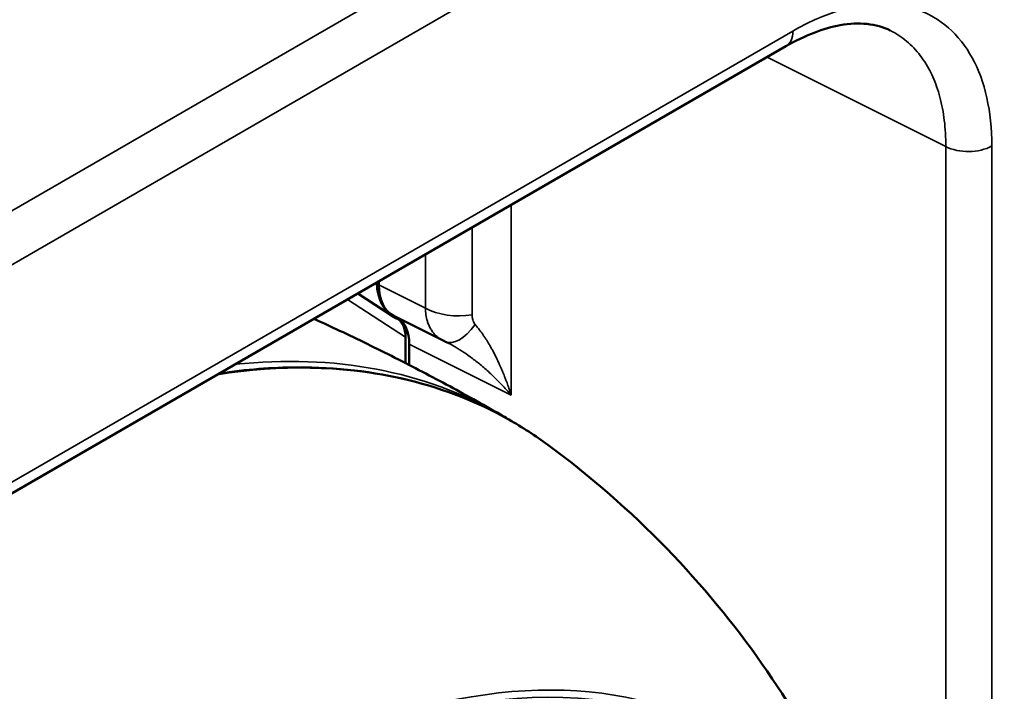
# Model space of a CAD drawing. Header units: millimetres. Extents: x 50 to 3176, y 50 to 2109.
# Tile 373 of 656: x 495 to 555, y 1799 to 1839. Entities that reach past the tile are written whole.
import ezdxf

# ---------------------------------------------------------------- set-up
doc = ezdxf.new("R2010")
doc.units = ezdxf.units.MM
doc.header["$LTSCALE"] = 10
doc.layers.add('Visible (ISO)', color=7, linetype='Continuous', lineweight=50)
doc.layers.add('Visible Narrow (ISO)', color=7, linetype='Continuous', lineweight=35)

msp = doc.modelspace()

# ---------------------------------------------------------------- linework, layer by layer
at = {"layer": 'Visible (ISO)'}
for p, q in [((454.833, 1787.3388), (541.7247, 1837.5058)), ((517.1418, 1823.0937), (517.1418, 1823.3128)), ((515.8631, 1822.5746), (517.9664, 1821.2111)), ((518.0405, 1821.2252), (521.0273, 1819.7335)), ((518.7575, 1818.3755), (518.7582, 1819.9399)), ((518.9776, 1819.5211), (518.9776, 1818.2626)), ((520.8791, 1819.8163), (520.8791, 1819.8163)), ((521.0273, 1819.7335), (521.0277, 1819.7333))]:
    msp.add_line(p, q, dxfattribs=at)
for centre, major_axis, ratio, start_param, end_param in [((520.5416, 1825.501), (-2.5017, -4.335), 0.5768428, 5.5523076, 6.3355297), ((519.972, 1824.7317), (-2.0024, -3.4683), 0.5766475, 5.4983961, 6.3180494), ((516.9893, 1818.8942), (1.2517, 2.1668), 0.5768228, 5.5095463, 6.3355335), ((516.5012, 1818.0878), (1.7521, 3.0348), 0.5766475, 5.4983961, 6.2621072), ((522.4021, 1822.4009), (-1.2381, -2.7324), 0.4499573, 6.2831758, 6.2831917), ((508.9602, 1744.1876), (-28.9, -50.0563), 0.5773503, 2.3697486, 7.0550293)]:
    msp.add_ellipse(centre, major_axis=major_axis, ratio=ratio, start_param=start_param, end_param=end_param, dxfattribs=at)
for points, knots in [([(548.0254, 1838.4536), (547.6074, 1838.6624), (547.1374, 1838.799), (546.1195, 1838.8997), (545.58, 1838.8781), (544.0101, 1838.597), (542.8755, 1838.1701), (541.7247, 1837.5058)], [0.0000567, 0.0000567, 0.0000567, 0.0000567, 0.3363278, 0.3363278, 0.6392703, 0.6392703, 1.151878, 1.151878, 1.151878, 1.151878]), ([(513.2261, 1821.0521), (513.6711, 1820.8489), (514.1154, 1820.6431), (515.679, 1819.9087), (516.7943, 1819.3666), (519.0131, 1818.2506), (520.1165, 1817.6769), (522.3091, 1816.4989), (523.3982, 1815.8947), (524.4791, 1815.2757)], [7.013515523, 7.013515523, 7.013515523, 7.013515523, 7.01969777, 7.01969777, 7.035308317, 7.035308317, 7.050918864, 7.050918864, 7.066529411, 7.066529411, 7.066529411, 7.066529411]), ([(507.5176, 1817.7563), (509.1156, 1817.9922), (510.6838, 1818.1143), (516.9128, 1818.1449), (521.2485, 1817.0766), (525.8058, 1814.5068), (526.5931, 1813.9982), (527.3502, 1813.442)], [6.6394775, 6.6394775, 6.6394775, 6.6394775, 6.7434302, 6.7434302, 7.06271162, 7.06271162, 7.13226868, 7.13226868, 7.13226868, 7.13226868]), ([(549.6579, 1778.9061), (549.1527, 1781.1479), (548.5047, 1783.4526), (546.8503, 1788.1596), (545.8435, 1790.5622), (543.3976, 1795.3992), (541.9576, 1797.8336), (538.5945, 1802.6189), (536.6701, 1804.9692), (532.3451, 1809.4288), (529.9439, 1811.5365), (527.3502, 1813.442)], [4.93869321, 4.93869321, 4.93869321, 4.93869321, 5.03777537, 5.03777537, 5.13685752, 5.13685752, 5.23593968, 5.23593968, 5.33502184, 5.33502184, 5.434104, 5.434104, 5.434104, 5.434104])]:
    msp.add_open_spline(points, degree=3, knots=knots, dxfattribs=at)
for points in [[(521.164, 1819.6684), (521.1181, 1819.6892), (521.0727, 1819.7108), (521.0277, 1819.7333)], [(521.2912, 1819.6078), (521.2482, 1819.6293), (521.2057, 1819.6495), (521.164, 1819.6684)], [(525.1677, 1814.8657), (524.9399, 1815.0066), (524.7098, 1815.1437), (524.4774, 1815.2767)]]:
    msp.add_open_spline(points, degree=3, dxfattribs=at)
at = {"layer": 'Visible Narrow (ISO)'}
for p, q in [((306.0065, 1718.4761), (553.4938, 1861.363)), ((554.908, 1858.9136), (307.4207, 1716.0267)), ((455.2472, 1788.2543), (542.1389, 1838.4213)), ((540.583, 1836.8466), (551.3742, 1831.4573)), ((550.414, 1836.0193), (550.414, 1836.0193)), ((551.3742, 1733.5729), (551.3742, 1831.4573)), ((554.1524, 1831.4853), (554.1524, 1733.6009)), ((525.134, 1827.9271), (525.134, 1816.4464)), ((522.7773, 1826.5665), (522.7773, 1821.2862)), ((519.9491, 1821.6917), (519.9491, 1824.9336)), ((519.9491, 1821.6917), (517.1418, 1823.0937)), ((515.2463, 1822.2184), (518.7556, 1819.9385)), ((518.9776, 1819.5211), (525.134, 1816.4464))]:
    msp.add_line(p, q, dxfattribs=at)
for centre, major_axis, ratio, start_param, end_param in [((540.7247, 1839.2378), (1, -1.7321), 0.5773503, 0, 0.785379), ((552.7382, 1832.3018), (-2, 0), 0.5773503, 0.8203053, 2.3561754), ((521.9951, 1822.9584), (3, 0), 0.5773503, 3.9618974, 4.9761509), ((522.4021, 1822.401), (-1.2381, -2.7326), 0.4499573, 6.2831806, 7.3988435), ((490.5592, 1754.8115), (34.6558, 60.0255), 0.5773503, 6.2195022, 6.7181883), ((489.8885, 1755.1987), (34.6618, 60.0361), 0.5773503, 0.0021028, 0.3966654), ((508.8188, 1744.2693), (29.1332, 50.4601), 0.5773503, 5.5025293, 10.2054339), ((508.6777, 1744.3508), (29.7356, 51.5036), 0.5773503, 5.7240914, 7.0686015)]:
    msp.add_ellipse(centre, major_axis=major_axis, ratio=ratio, start_param=start_param, end_param=end_param, dxfattribs=at)
msp.add_ellipse((508.8188, 1744.2693), major_axis=(-29.5357, -51.1574), ratio=0.5773503, dxfattribs=at)
for points, knots in [([(542.1389, 1838.4213), (543.05, 1838.9473), (544.8221, 1839.7387), (547.3933, 1840.19), (549.6919, 1839.8492), (551.6141, 1838.7389), (553.0578, 1836.9183), (553.9519, 1834.4664), (554.1523, 1832.5368), (554.1524, 1831.4853)], [0.00000692, 0.00000692, 0.00000692, 0.00000692, 0.14285714, 0.28571429, 0.42857143, 0.57142857, 0.71428571, 0.85714286, 0.99999306, 0.99999306, 0.99999306, 0.99999306]), ([(548.0256, 1838.4535), (548.1155, 1838.4086), (548.204, 1838.3611), (548.4594, 1838.2136), (548.6222, 1838.1065), (548.9355, 1837.8732), (549.0861, 1837.7469), (549.3743, 1837.4758), (549.512, 1837.3309), (549.7738, 1837.0232), (549.8979, 1836.8604), (550.1321, 1836.5176), (550.2421, 1836.3376), (550.4292, 1835.9948), (550.5087, 1835.8346), (550.6697, 1835.4767), (550.7495, 1835.277), (550.895, 1834.8643), (550.9607, 1834.6511), (551.0793, 1834.2072), (551.1318, 1833.9762), (551.2206, 1833.5072), (551.2572, 1833.2696), (551.3169, 1832.7755), (551.3394, 1832.5188), (551.3686, 1831.9952), (551.3753, 1831.7285), (551.3742, 1831.4573)], [0.47785358, 0.47785358, 0.47785358, 0.47785358, 0.5, 0.5, 0.54295135, 0.54295135, 0.58589825, 0.58589825, 0.62884309, 0.62884309, 0.6717835, 0.6717835, 0.71472242, 0.71472242, 0.75, 0.75, 0.79104132, 0.79104132, 0.83207931, 0.83207931, 0.87405929, 0.87405929, 0.91511134, 0.91511134, 0.9575553, 0.9575553, 0.99999925, 0.99999925, 0.99999925, 0.99999925]), ([(519.9491, 1821.6917), (519.9523, 1821.5557), (519.9635, 1821.4242), (519.9824, 1821.2987), (520.0028, 1821.1625), (520.0321, 1821.0335), (520.069, 1820.913), (520.0798, 1820.8778), (520.0912, 1820.8434), (520.1032, 1820.8098), (520.134, 1820.7232), (520.1689, 1820.6416), (520.2077, 1820.5639), (520.2103, 1820.5589), (520.2128, 1820.5538), (520.2154, 1820.5488), (520.2352, 1820.51), (520.2561, 1820.4722), (520.278, 1820.4353), (520.3231, 1820.3592), (520.3728, 1820.2869), (520.4279, 1820.218), (520.4462, 1820.1951), (520.4651, 1820.1725), (520.4847, 1820.1503), (520.5557, 1820.0698), (520.635, 1819.9944), (520.7224, 1819.926), (520.8135, 1819.8546), (520.9135, 1819.7909), (521.0215, 1819.7364), (521.0234, 1819.7355), (521.0254, 1819.7345), (521.0273, 1819.7335)], [0, 0, 0, 0, 0.13876125, 0.13876125, 0.13876125, 0.28942027, 0.28942027, 0.28942027, 0.33333333, 0.33333333, 0.33333333, 0.4462869, 0.4462869, 0.4462869, 0.45367271, 0.45367271, 0.45367271, 0.51051062, 0.51051062, 0.51051062, 0.62767712, 0.62767712, 0.62767712, 0.66666667, 0.66666667, 0.66666667, 0.8080064, 0.8080064, 0.8080064, 0.95533775, 0.95533775, 0.95533775, 0.95800916, 0.95800916, 0.95800916, 0.95800916]), ([(522.7773, 1821.2862), (522.7775, 1821.2376), (522.7802, 1821.1907), (522.7855, 1821.1453), (522.7889, 1821.1165), (522.7933, 1821.0882), (522.7987, 1821.0604), (522.8084, 1821.011), (522.8215, 1820.9631), (522.8376, 1820.9182), (522.8449, 1820.898), (522.8527, 1820.8785), (522.8612, 1820.8597), (522.8781, 1820.8222), (522.8974, 1820.7877), (522.9191, 1820.7558), (522.9325, 1820.7361), (522.9469, 1820.7173), (522.9623, 1820.6994)], [0.00000008, 0.00000008, 0.00000008, 0.00000008, 0.2038888, 0.2038888, 0.2038888, 0.33333333, 0.33333333, 0.33333333, 0.56322856, 0.56322856, 0.56322856, 0.66666667, 0.66666667, 0.66666667, 0.87278578, 0.87278578, 0.87278578, 1, 1, 1, 1]), ([(522.9623, 1820.6994), (523.0143, 1820.6373), (523.0664, 1820.5733), (523.1673, 1820.4459), (523.216, 1820.3826), (523.3226, 1820.2401), (523.3803, 1820.1601), (523.4786, 1820.0192), (523.5194, 1819.959), (523.6217, 1819.8044), (523.6825, 1819.7088), (523.7464, 1819.6043), (523.7509, 1819.597), (523.7911, 1819.5307), (523.8263, 1819.4711), (523.9025, 1819.339), (523.9433, 1819.2661), (524.0257, 1819.1149), (524.0672, 1819.0365), (524.1292, 1818.9161), (524.1498, 1818.8754), (524.211, 1818.7535), (524.2513, 1818.671), (524.3316, 1818.5025), (524.3716, 1818.4166), (524.4264, 1818.2964), (524.4409, 1818.2641), (524.4675, 1818.2049), (524.4794, 1818.178), (524.5321, 1818.0589), (524.573, 1817.9643), (524.6542, 1817.7711), (524.6946, 1817.6726), (524.7629, 1817.5009), (524.7909, 1817.429), (524.8594, 1817.249), (524.8997, 1817.1397), (524.9794, 1816.9156), (525.0188, 1816.8007), (525.0833, 1816.6055), (525.1089, 1816.5264), (525.134, 1816.4464)], [0, 0, 0, 0, 0.0638212, 0.0638212, 0.1236973, 0.1236973, 0.1956315, 0.1956315, 0.247649, 0.247649, 0.327355, 0.327355, 0.3333333, 0.3333333, 0.3815132, 0.3815132, 0.4389054, 0.4389054, 0.498574, 0.498574, 0.5285481, 0.5285481, 0.5873773, 0.5873773, 0.645602, 0.645602, 0.6666667, 0.6666667, 0.6838758, 0.6838758, 0.7423665, 0.7423665, 0.8002383, 0.8002383, 0.8408535, 0.8408535, 0.9002215, 0.9002215, 0.960085, 0.960085, 1, 1, 1, 1]), ([(521.2913, 1819.6078), (521.4028, 1819.5521), (521.5141, 1819.4928), (521.6248, 1819.4306), (521.793, 1819.3361), (521.9599, 1819.2348), (522.1251, 1819.1279), (522.3024, 1819.0131), (522.4777, 1818.8919), (522.6507, 1818.7654), (522.8417, 1818.6257), (523.0299, 1818.4796), (523.2148, 1818.3282), (523.2308, 1818.3151), (523.2468, 1818.3019), (523.2628, 1818.2887), (523.454, 1818.1308), (523.6412, 1817.9675), (523.8243, 1817.7999), (524.0458, 1817.597), (524.2611, 1817.3877), (524.4699, 1817.1731), (524.677, 1816.9601), (524.8776, 1816.7419), (525.0715, 1816.5188), (525.0924, 1816.4947), (525.1133, 1816.4706), (525.134, 1816.4464)], [0.03824401, 0.03824401, 0.03824401, 0.03824401, 0.11382046, 0.11382046, 0.11382046, 0.2286584, 0.2286584, 0.2286584, 0.35196004, 0.35196004, 0.35196004, 0.48819037, 0.48819037, 0.48819037, 0.5, 0.5, 0.5, 0.64126745, 0.64126745, 0.64126745, 0.8121643, 0.8121643, 0.8121643, 0.98170562, 0.98170562, 0.98170562, 1, 1, 1, 1])]:
    msp.add_open_spline(points, degree=3, knots=knots, dxfattribs=at)

doc.saveas('drawing.dxf')
